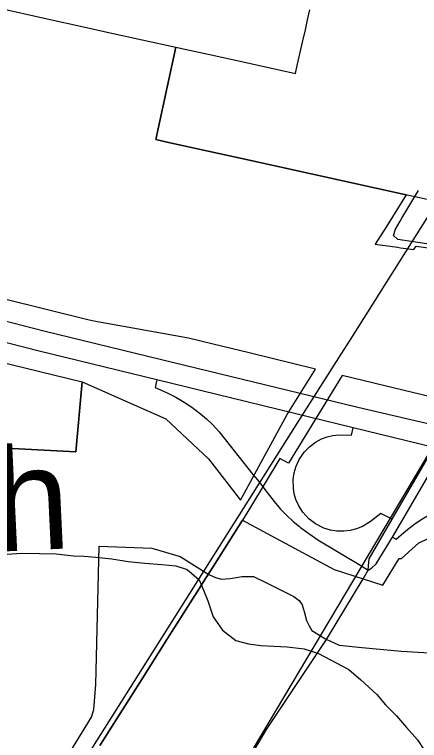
# Model space of a CAD drawing. Extents: x 114843 to 284848, y 317643 to 566895.
# Drawn here: x 182748 to 184727, y 364219 to 367768 of the extents above; entities that cross this region are included whole.
import ezdxf

# ---------------------------------------------------------------- set-up
doc = ezdxf.new("R2010")
doc.units = 0
for name, color, linetype in [('GM_X_City_Street', 7, 'Continuous'), ('GM_X_Corporation', 7, 'Continuous'), ('GM_X_County_Road', 7, 'Continuous'), ('GM_X_Interchange_Ramps', 7, 'Continuous'), ('GM_X_Interstate_Route', 7, 'Continuous'), ('GM_X_Minor_River', 7, 'Continuous'), ('GM_X_Minor_River_Text', 7, 'Continuous'), ('GM_X_Rail_Line', 7, 'Continuous'), ('GM_X_State_Route', 7, 'Continuous'), ('GM_X_Township_Road', 7, 'Continuous'), ('GM_X_US_Route', 7, 'Continuous')]:
    doc.layers.add(name, color=color, linetype=linetype)

msp = doc.modelspace()

# ---------------------------------------------------------------- linework, layer by layer
at = {"layer": 'GM_X_City_Street'}
for points in [[(181935.7, 362426.1), (182256.5, 362955.5), (182266.3, 362974.2), (182284.1, 363008), (182423, 363272.4), (182615.2, 363538.6), (182667.6, 363611.3), (182789.9, 363799.8), (182948.8, 364048.5), (182954.8, 364057.9), (182974.3, 364088.5), (183124.8, 364333.2), (183134.8, 364371.3), (183144.9, 364493.6), (183161.2, 365169.6)], [(183161.2, 365169.6), (183419.7, 365159.5), (183457.7, 365147.4), (183557.9, 365119.3), (183698.2, 365031.1)], [(183698.2, 365031.1), (183730.4, 365015.2), (183759.6, 365007.2), (183802.2, 365011.8), (183860.2, 365020.7), (183915.5, 365021.1), (183975.3, 364992.1), (184112.6, 364922.9), (184139.7, 364903.2), (184154, 364882), (184163.5, 364850.2), (184174.4, 364806.3), (184187.4, 364779.4), (184200.3, 364757.5), (184273.1, 364712.8)]]:
    msp.add_lwpolyline(points, dxfattribs=at)
at = {"layer": 'GM_X_Corporation'}
for points in [[(182645.2, 367805.5), (182922.6, 367743.3), (183070.2, 367711), (183215.9, 367679.1), (183372.2, 367644.8), (183536.9, 367608.7), (183437.8, 367157.2), (183500, 367143.4), (183887.6, 367057.2), (184662.3, 366886.3), (184565.4, 366732.6), (184511, 366646.4), (184619.8, 366630.4), (184633.6, 366628.3), (184699.6, 366618.9), (184711.4, 366636.6), (185215.7, 366565.2)], [(184778.8, 366860.6), (184674.6, 366883.6), (184662.3, 366886.3), (183887.6, 367057.2), (183500, 367143.4), (183437.8, 367157.2), (183536.9, 367608.7), (183602.9, 367594.3), (183694.2, 367574.3), (183880.7, 367533.4), (184121.3, 367480.7), (184129.8, 367518.4), (184157.1, 367639.5), (184169.1, 367693.1), (184180.1, 367741.9), (184191.1, 367790.6)], [(182674.4, 365650.1), (183047.7, 365630.5), (183078.8, 365972.5), (183487.6, 365791.8), (183696.4, 365596.5), (183851.6, 365394.5), (184080.3, 365813.6), (184219.2, 366035), (183894.4, 366114.4), (183718.9, 366156.7), (183597.7, 366186.4), (183134.8, 366269.3), (183106.4, 366276.3), (182487.4, 366428.2)], [(182456.9, 366123.3), (183078.8, 365972.5), (183047.7, 365630.5), (182674.4, 365650.1)], [(184828.1, 365887.6), (184551.7, 365954.2), (184348.4, 366003.3), (184086.1, 365574.4), (184044.8, 365598.1), (183900.4, 365360.5), (183861.3, 365295.6), (183716.8, 365067.1), (183684.7, 365016.7), (183665, 364985.4), (183651.9, 364963.5), (183496.1, 364717.6), (183371.3, 364520.7), (183210.3, 364266.6), (183182.2, 364222.4), (183164.5, 364194.8)], [(183164.5, 364194.8), (183182.2, 364222.4), (183210.3, 364266.6), (183371.3, 364520.7), (183496.1, 364717.6), (183651.9, 364963.5), (183665, 364985.4), (183684.7, 365016.7), (183716.8, 365067.1), (183861.3, 365295.6), (183900.5, 365274.6), (184025, 365207.9), (184309.3, 365055.5), (184547.6, 364978.1), (184627.2, 365109.6), (184638.5, 365109), (184723.7, 365185.7), (184901.4, 365265.2)]]:
    msp.add_lwpolyline(points, dxfattribs=at)
at = {"layer": 'GM_X_County_Road'}
msp.add_lwpolyline([(186471.1, 364483.3), (186407.4, 364518.1), (186349.1, 364540.2), (186307.4, 364551), (186246.9, 364560.8), (186153.1, 364568.9), (185979.1, 364579.2), (185059.4, 364629), (184883.1, 364639.9), (184639.1, 364654.6), (184444.5, 364672.3), (184335.9, 364682.8), (184273.1, 364712.8)], dxfattribs=at)
at = {"layer": 'GM_X_Interchange_Ramps'}
for points in [[(183443.4, 365981.7), (183434.6, 365944.8), (183491.1, 365920.2), (183536.4, 365897.1), (183577.4, 365873), (183614.7, 365848), (183657.2, 365815.7), (183685.3, 365791.8), (183715, 365763.8), (183748.5, 365728.6), (183913.1, 365519.9)], [(184592.7, 365300.9), (184538.3, 365328.9), (184486.6, 365287.8), (184448.7, 365265), (184419.4, 365253.2), (184388.8, 365245.4), (184357.2, 365241.7), (184323.5, 365242.5), (184292.1, 365247.6), (184259.8, 365257.6), (184218, 365278.9), (184186.1, 365303.5), (184157.4, 365334.9), (184137.1, 365366.8), (184123.4, 365397.4), (184115.1, 365425.8), (184110.5, 365453.5), (184109.9, 365494.4), (184114.6, 365527.8), (184124.3, 365560.8), (184139.4, 365593.4), (184165, 365630.5), (184188.8, 365654.8), (184219.1, 365677.7), (184248.8, 365693.7), (184275.5, 365703.8), (184303.9, 365710.7), (184333.2, 365714.2), (184394.9, 365712.5), (184403, 365748.4)], [(183913.1, 365519.9), (183934.6, 365492.7), (183982.3, 365431.8)], [(183982.3, 365431.8), (184016.4, 365388.3), (184048.5, 365350), (184078.2, 365319), (184109.7, 365289.8), (184140.9, 365264.5)], [(184595.1, 365213), (184612.8, 365202.6), (184650, 365236), (184676.6, 365257.9), (184703.7, 365278.2), (184730.4, 365296.5), (184771.4, 365321.4), (184808.6, 365341), (184841.5, 365356.3), (184873.1, 365369.2), (184905.8, 365380.8), (184942.7, 365392), (184994.3, 365404.2), (185041.1, 365412), (185097.8, 365417.5), (185148.6, 365418.7), (185199.6, 365416.5), (185607.8, 365382.7), (185754, 365370.9), (185841.8, 365354.7), (185850.4, 365391.4)], [(184140.9, 365264.5), (184145.4, 365260.8), (184175.2, 365239.3), (184230.6, 365199.5), (184439.9, 365074.1), (184476.9, 365051.7)]]:
    msp.add_lwpolyline(points, dxfattribs=at)
at = {"layer": 'GM_X_Interstate_Route'}
msp.add_line((184403, 365748.4), (183443.4, 365981.7), dxfattribs=at)
for points in [[(184940.8, 365725.6), (184900.4, 365736.5), (184852.1, 365747.5), (184426.2, 365847.3), (183466.6, 366080.5), (182891, 366220.9), (182536, 366310.8)], [(183443.4, 365981.7), (182867.8, 366122), (182566.2, 366198.4)], [(190356.2, 364246.3), (189942.5, 364377.7), (189585.6, 364474.2), (189126.5, 364593.3), (188260.7, 364806.5), (188057.9, 364850.7), (186981.8, 365122.5), (186562.9, 365224.5), (185850.4, 365391.4), (185220.8, 365545.1), (184845, 365640.4), (184796.9, 365652.1), (184403, 365748.4)]]:
    msp.add_lwpolyline(points, dxfattribs=at)
at = {"layer": 'GM_X_Minor_River'}
for points in [[(182711.9, 365130.7), (182781.9, 365134.3), (182870, 365133.7), (182952, 365131.2), (183036, 365122.6), (183088, 365120.3), (183146, 365115.9), (183224, 365107.4), (183303.9, 365094.9), (183383.9, 365086.4), (183467.9, 365079.8), (183535.9, 365073.4), (183591.8, 365055), (183649.5, 365004.5), (183671.2, 364954.2), (183692.9, 364902), (183718.4, 364823.7), (183764, 364759.2), (183829.7, 364708.7), (183891.7, 364692.3), (183951.6, 364683.9), (184015.6, 364679.5), (184079.7, 364677), (184163.6, 364666.5), (184233.5, 364644), (184323.3, 364597.3)], [(184323.3, 364597.3), (184381.1, 364566.9), (184440.8, 364516.4), (184518.4, 364443.7), (184560.1, 364393.4), (184613.8, 364338.9), (184663.4, 364282.5), (184717.1, 364222), (184750.8, 364169.7)]]:
    msp.add_lwpolyline(points, dxfattribs=at)
at = {"layer": 'GM_X_Rail_Line'}
for points in [[(196041.6, 380963.5), (194033.4, 377563.3), (193868.1, 377325.2), (192058.1, 375431.3), (190340.5, 374234.8), (188290.1, 370932.4), (187383.2, 369296.1), (186211.4, 367713.7), (185191.3, 366327.4), (183802.2, 363991.4), (182496.1, 361739.6), (179755.4, 357652.8), (178697.7, 356015.2), (176027.5, 351942.2), (171808.5, 345313.1), (170010.5, 342458.8), (166009.2, 336033.6), (165560.1, 335287.7), (165457.7, 335042), (165304.5, 334515.6), (164243.2, 330883.3)], [(180736.9, 360397.7), (180936.5, 360709.5), (181127.8, 361014.5), (181203.2, 361131), (181495.7, 361596.5), (183314.8, 364478.4), (184136.7, 365782.3), (184333.5, 366090), (184399, 366194.1), (185312.5, 367643.3), (186094.8, 368883.9), (186194, 369044.8), (186328, 369267.7), (186628.1, 369750.6), (186734.2, 369916.1), (186812.3, 370045), (186889, 370165.2), (186963.5, 370284.4), (187130.1, 370542.6), (187284.5, 370784.3), (187414.5, 370983.4), (187549.5, 371194.4), (187754, 371517.7)]]:
    msp.add_lwpolyline(points, dxfattribs=at)
at = {"layer": 'GM_X_State_Route'}
for p, q in [((184451.4, 365009.3), (184476.9, 365051.7)), ((184273.1, 364712.8), (184451.4, 365009.3))]:
    msp.add_line(p, q, dxfattribs=at)
for points in [[(184595.1, 365213), (184634.8, 365279.3), (184845, 365640.4), (184867.1, 365678.8)], [(184476.9, 365051.7), (184494.8, 365063.8), (184515.7, 365083.2), (184595.1, 365213)], [(183818.9, 364002.7), (183979.1, 364272.6), (184273.1, 364712.8)]]:
    msp.add_lwpolyline(points, dxfattribs=at)
at = {"layer": 'GM_X_Township_Road'}
for p, q in [((184694.7, 366862.7), (184721.4, 366908.1)), ((184641.3, 366771.9), (184694.7, 366862.7))]:
    msp.add_line(p, q, dxfattribs=at)
msp.add_lwpolyline([(185631.2, 367030.6), (185329.2, 366628.9), (185304.1, 366600.7), (185272.3, 366580.5), (185232.4, 366577.6), (184620.7, 366669), (184599.2, 366687.5), (184609.6, 366718.2), (184633.3, 366758.3), (184641.3, 366771.9)], dxfattribs=at)
at = {"layer": 'GM_X_US_Route'}
for p, q in [((184451.4, 365009.3), (184476.9, 365051.7)), ((184273.1, 364712.8), (184451.4, 365009.3))]:
    msp.add_line(p, q, dxfattribs=at)
for points in [[(184476.9, 365051.7), (184478, 365073.5), (184480.7, 365106.6), (184592.7, 365300.9), (184796.9, 365652.1), (184852.1, 365747.5), (185044.5, 366073.6), (185148.2, 366252.4), (185165.2, 366281.9), (185260.9, 366441.7), (185346.7, 366567.5), (185420.6, 366669.3), (185813.3, 367190), (185882.4, 367285.7), (185907.2, 367308.2), (185930.3, 367318)], [(184595.1, 365213), (184634.8, 365279.3), (184845, 365640.4), (184867.1, 365678.8)], [(184476.9, 365051.7), (184494.8, 365063.8), (184515.7, 365083.2), (184595.1, 365213)], [(183818.9, 364002.7), (183979.1, 364272.6), (184273.1, 364712.8)]]:
    msp.add_lwpolyline(points, dxfattribs=at)

# ---------------------------------------------------------------- texts
at = {"layer": 'GM_X_Minor_River_Text'}
msp.add_text('Marsh', height=500.02, rotation=2.7076, dxfattribs=at).set_placement((181171.7, 365071.2))

doc.saveas('drawing.dxf')
